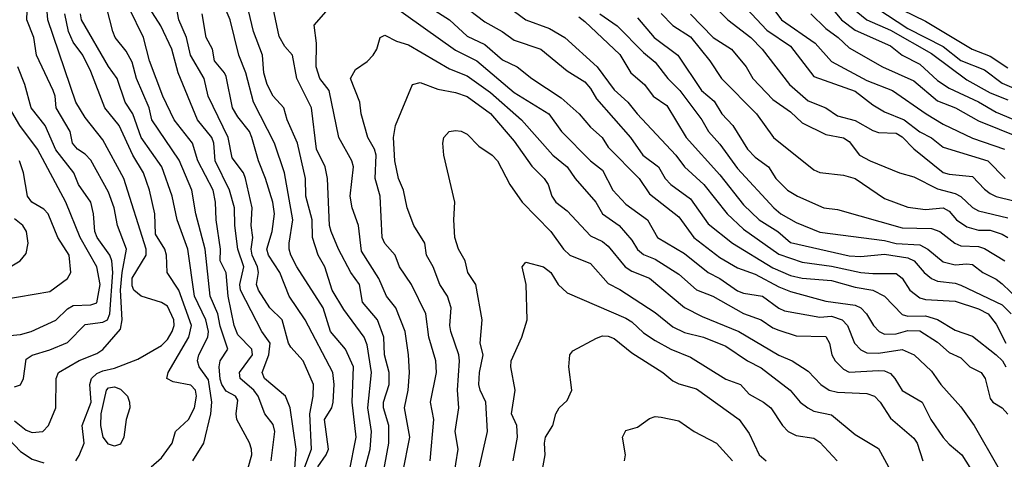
# Model space of a CAD drawing. Header units: metres. Extents: x -51132 to -49532, y -231222 to -229437.
# Tile 269 of 334: x -50415 to -50331, y -229732 to -229695. Entities that reach past the tile are written whole.
import ezdxf

# ---------------------------------------------------------------- set-up
doc = ezdxf.new("R2010")
doc.units = ezdxf.units.M
doc.layers.add('CONTOUR_INDEX', color=1, linetype='Continuous')
doc.layers.add('CONTOUR_INTER', color=3, linetype='Continuous')

msp = doc.modelspace()

# ---------------------------------------------------------------- linework, layer by layer
at = {"layer": 'CONTOUR_INDEX'}
for points, elevation in [([(-50410.376, -229732.259), (-50410.08, -229731.794), (-50409.647, -229730.759), (-50409.839, -229729.259), (-50409.05, -229727.259), (-50409.184, -229725.759), (-50409.029, -229725.259), (-50408.58, -229724.827), (-50408.08, -229724.6), (-50407.08, -229724.374), (-50405.08, -229723.625), (-50403.08, -229722.447), (-50402.58, -229721.934), (-50402.17, -229721.259), (-50402.006, -229720.759), (-50402.037, -229720.259), (-50402.58, -229719.118), (-50403.08, -229718.809), (-50404.799, -229718.259), (-50405.418, -229717.759), (-50405.58, -229717.394), (-50405.58, -229716.741), (-50404.38, -229714.759), (-50404.371, -229714.259), (-50406.288, -229708.259), (-50408.08, -229704.954), (-50409.58, -229703.074), (-50410.354, -229701.759), (-50412.76, -229694.759), (-50412.94, -229692.259)], 30), ([(-50381.08, -229693.171), (-50378.571, -229694.759), (-50377.08, -229696.149), (-50375.58, -229696.848), (-50374.08, -229698.16), (-50372.811, -229698.759), (-50371.58, -229699.752), (-50369.08, -229701.406), (-50367.558, -229702.759), (-50366.58, -229703.876), (-50365.602, -229704.759), (-50365.08, -229705.59), (-50362.45, -229708.259), (-50361.58, -229709.572), (-50359.08, -229711.509), (-50357.792, -229713.259), (-50355.58, -229714.963), (-50354.08, -229715.851), (-50352.58, -229716.386), (-50350.58, -229717.464), (-50349.58, -229717.866), (-50346.58, -229718.682), (-50344.08, -229719.037), (-50343.582, -229719.259), (-50343.106, -229719.759), (-50342.521, -229720.759), (-50342.037, -229721.259), (-50341.58, -229721.485), (-50340.58, -229721.455), (-50339.58, -229721.167), (-50338.58, -229721.22), (-50337.08, -229722.18), (-50336.08, -229723.051), (-50335.08, -229723.499), (-50334.333, -229724.259), (-50333.349, -229724.759), (-50333.004, -229725.259), (-50332.58, -229726.956), (-50332.376, -229727.259), (-50331.58, -229727.749), (-50331.08, -229728.286)], 40), ([(-50351.58, -229693.096), (-50350.338, -229694.759), (-50347.478, -229696.759), (-50346.08, -229698.319), (-50343.08, -229699.919), (-50340.902, -229700.759), (-50338.048, -229702.759), (-50336.58, -229703.64), (-50334.08, -229704.816), (-50331.367, -229705.759)], 30), ([(-50391.797, -229733.759), (-50391.627, -229731.259), (-50392.148, -229727.759), (-50392.543, -229726.759), (-50394.304, -229725.259), (-50394.515, -229724.759), (-50393.944, -229723.259), (-50393.841, -229722.259), (-50394.554, -229721.259), (-50396.351, -229717.759), (-50396.406, -229717.259), (-50396.081, -229715.759), (-50396.59, -229714.259), (-50396.834, -229712.259), (-50396.867, -229710.759), (-50397.295, -229709.259), (-50398.504, -229706.759), (-50398.641, -229705.259), (-50398.8, -229704.759), (-50400.004, -229703.259), (-50401.656, -229699.259), (-50402.212, -229697.259), (-50403.148, -229695.259), (-50404.099, -229693.759)], 35), ([(-50384.466, -229734.759), (-50383.73, -229730.759), (-50383.751, -229729.259), (-50384.182, -229727.759), (-50384.181, -229727.259), (-50383.723, -229725.759), (-50383.711, -229724.759), (-50384.101, -229723.259), (-50384.173, -229721.759), (-50384.707, -229720.259), (-50385.987, -229718.759), (-50386.242, -229717.259), (-50386.971, -229716.259), (-50388.033, -229714.259), (-50388.645, -229712.759), (-50388.776, -229712.259), (-50388.964, -229708.259), (-50389.154, -229707.259), (-50389.905, -229705.759), (-50390.333, -229702.259), (-50391.572, -229699.759), (-50391.923, -229697.759), (-50392.58, -229697.023), (-50393.08, -229696.187), (-50393.578, -229693.759)], 40), ([(-50340.08, -229693.921), (-50338.08, -229694.878), (-50334.128, -229697.259), (-50332.58, -229697.862), (-50331.08, -229698.851)], 25), ([(-50362.58, -229694.594), (-50361.179, -229696.259), (-50359.16, -229697.759), (-50357.155, -229700.759), (-50356.08, -229701.67), (-50355.428, -229702.759), (-50354.474, -229703.759), (-50353.235, -229705.759), (-50352.58, -229706.447), (-50351.442, -229707.259), (-50350.827, -229708.259), (-50349.816, -229709.259), (-50348.972, -229709.759), (-50346.73, -229710.759), (-50345.58, -229710.902), (-50340.08, -229712.448), (-50337.58, -229712.518), (-50336.874, -229712.759), (-50335.602, -229713.759), (-50335.08, -229713.985), (-50333.58, -229714.031), (-50333.08, -229714.206), (-50331.355, -229715.259)], 35), ([(-50415.95, -229715.759), (-50415.095, -229715.259), (-50414.58, -229714.619), (-50414.416, -229713.759), (-50414.574, -229712.759), (-50414.88, -229712.259), (-50415.58, -229711.693)], 25), ([(-50373.173, -229732.259), (-50372.804, -229730.259), (-50372.861, -229729.259), (-50373.303, -229728.259), (-50372.996, -229726.259), (-50373.374, -229724.259), (-50373.342, -229723.759), (-50372.427, -229721.759), (-50371.988, -229720.259), (-50372.063, -229717.259), (-50372.386, -229715.759), (-50372.08, -229715.363), (-50370.58, -229715.765), (-50369.972, -229716.259), (-50369.337, -229717.259), (-50368.58, -229717.977), (-50363.58, -229720.133), (-50363.08, -229720.431), (-50362.08, -229721.391), (-50361.08, -229722.035), (-50359.747, -229722.759), (-50358.08, -229723.44), (-50355.08, -229725.307), (-50353.834, -229725.759), (-50353.08, -229726.591), (-50351.878, -229727.259), (-50351.242, -229727.759), (-50350.244, -229729.259), (-50349.778, -229729.759), (-50349.08, -229730.097), (-50347.58, -229730.342), (-50347.08, -229730.68), (-50345.614, -229732.259)], 45), ([(-50417.58, -229728.869), (-50415.08, -229731.465), (-50414.08, -229732.121), (-50413.08, -229732.437)], 30)]:
    msp.add_lwpolyline(points, dxfattribs=dict(at, elevation=elevation))
at = {"layer": 'CONTOUR_INTER'}
for points, elevation in [([(-50390.886, -229732.759), (-50390.306, -229731.259), (-50390.448, -229728.259), (-50390.167, -229726.759), (-50390.149, -229725.759), (-50391.025, -229723.759), (-50392.08, -229722.609), (-50392.264, -229722.259), (-50392.805, -229720.259), (-50393.869, -229719.259), (-50394.83, -229717.759), (-50395.004, -229717.259), (-50394.826, -229716.259), (-50394.902, -229715.759), (-50395.368, -229714.759), (-50395.459, -229714.259), (-50395.322, -229713.259), (-50395.439, -229712.259), (-50395.362, -229710.759), (-50395.933, -229708.259), (-50396.099, -229707.759), (-50397.08, -229706.506), (-50397.396, -229704.759), (-50399.116, -229701.259), (-50399.461, -229699.759), (-50400.603, -229697.759), (-50400.95, -229696.259), (-50401.611, -229694.759), (-50402.454, -229690.259)], 36), ([(-50387.121, -229733.259), (-50386.529, -229730.259), (-50386.852, -229727.259), (-50386.751, -229724.259), (-50387.434, -229722.759), (-50388.699, -229721.259), (-50389.34, -229719.259), (-50391.578, -229715.759), (-50392.071, -229714.759), (-50392.226, -229714.259), (-50392.212, -229713.759), (-50391.896, -229711.759), (-50392.628, -229707.759), (-50393.471, -229705.259), (-50395.249, -229701.759), (-50395.893, -229699.259), (-50396.489, -229697.759), (-50397.25, -229694.759), (-50398.51, -229691.759)], 38), ([(-50347.58, -229691.907), (-50345.237, -229694.759), (-50344.08, -229695.635), (-50341.08, -229696.981), (-50340.074, -229697.759), (-50338.58, -229698.529), (-50337.08, -229699.923), (-50336.08, -229700.573), (-50333.58, -229701.74), (-50332.08, -229702.613), (-50329.58, -229703.662)], 28), ([(-50385.739, -229732.759), (-50385.329, -229731.259), (-50385.203, -229729.759), (-50385.541, -229727.759), (-50385.218, -229724.759), (-50385.58, -229722.391), (-50385.834, -229721.759), (-50387.58, -229719.4), (-50388.564, -229717.759), (-50389.189, -229715.759), (-50389.759, -229714.759), (-50390.233, -229713.259), (-50390.272, -229711.759), (-50390.811, -229709.759), (-50390.831, -229708.259), (-50391.514, -229705.259), (-50392.38, -229703.259), (-50392.67, -229702.259), (-50393.58, -229701.262), (-50394.081, -229700.259), (-50394.371, -229699.259), (-50394.49, -229697.759), (-50395.243, -229695.759), (-50395.954, -229692.759)], 39), ([(-50354.58, -229692.408), (-50351.58, -229695.652), (-50349.58, -229697.005), (-50347.58, -229699.57), (-50344.08, -229700.829), (-50342.58, -229701.996), (-50341.58, -229702.581), (-50339.897, -229703.259), (-50338.58, -229704.278), (-50337.58, -229704.785), (-50336.58, -229705.595), (-50332.777, -229706.759), (-50331.301, -229708.259)], 31), ([(-50415.58, -229728.867), (-50414.58, -229729.653), (-50414.08, -229729.852), (-50413.176, -229729.759), (-50412.686, -229729.259), (-50412.055, -229727.759), (-50412.025, -229725.259), (-50411.851, -229724.759), (-50410.08, -229723.741), (-50408.58, -229723.13), (-50408.08, -229722.807), (-50406.58, -229721.071), (-50406.418, -229720.259), (-50406.574, -229717.759), (-50406.432, -229716.259), (-50406.045, -229714.259), (-50406.815, -229712.259), (-50407.094, -229710.759), (-50407.58, -229709.406), (-50409.08, -229706.701), (-50409.58, -229706.183), (-50410.236, -229705.759), (-50410.65, -229705.259), (-50410.843, -229704.259), (-50412.04, -229702.259), (-50412.12, -229701.259), (-50412.291, -229700.759), (-50413.708, -229697.759), (-50413.946, -229696.259), (-50414.541, -229694.759), (-50414.473, -229693.259)], 29), ([(-50395.948, -229733.759), (-50395.401, -229731.759), (-50395.421, -229731.259), (-50395.58, -229730.726), (-50396.677, -229728.759), (-50396.733, -229728.259), (-50396.58, -229727.1), (-50396.778, -229726.759), (-50397.58, -229726.338), (-50397.955, -229725.759), (-50398.08, -229725.322), (-50398.175, -229724.259), (-50398.084, -229723.759), (-50397.447, -229722.759), (-50398.08, -229720.807), (-50398.285, -229719.759), (-50398.928, -229718.259), (-50399.375, -229714.259), (-50400.172, -229711.259), (-50400.509, -229709.259), (-50401.58, -229706.705), (-50403.913, -229703.259), (-50404.129, -229702.259), (-50405.211, -229699.759), (-50405.58, -229698.37), (-50406.08, -229697.433), (-50407.009, -229696.259), (-50407.214, -229695.759), (-50407.738, -229693.759)], 33), ([(-50393.751, -229732.259), (-50393.424, -229729.759), (-50393.58, -229729.185), (-50394.29, -229728.259), (-50394.859, -229726.759), (-50395.227, -229726.259), (-50396.379, -229725.259), (-50396.455, -229724.759), (-50395.337, -229723.259), (-50395.405, -229722.759), (-50396.58, -229721.538), (-50396.908, -229720.759), (-50397.398, -229718.259), (-50397.58, -229716.285), (-50398.078, -229715.259), (-50398.057, -229714.259), (-50398.422, -229711.759), (-50398.479, -229710.259), (-50398.691, -229709.259), (-50399.991, -229706.759), (-50400.45, -229705.259), (-50401.995, -229703.259), (-50402.954, -229701.259), (-50404.096, -229698.259), (-50404.602, -229696.259), (-50405.821, -229693.759)], 34), ([(-50383.58, -229693.423), (-50378.08, -229697.352), (-50376.255, -229698.259), (-50373.08, -229700.952), (-50370.133, -229702.759), (-50369.051, -229704.259), (-50366.573, -229706.759), (-50365.58, -229707.543), (-50364.692, -229709.259), (-50363.58, -229710.43), (-50361.739, -229711.759), (-50360.876, -229713.259), (-50358.58, -229714.643), (-50356.58, -229716.244), (-50355.58, -229716.762), (-50354.08, -229717.792), (-50353.58, -229718.01), (-50351.969, -229718.259), (-50350.58, -229719.274), (-50350.08, -229719.507), (-50347.08, -229720.055), (-50346.08, -229719.952), (-50345.185, -229720.259), (-50344.738, -229720.759), (-50344.144, -229722.259), (-50343.58, -229722.82), (-50343.08, -229723.069), (-50342.08, -229723.102), (-50340.08, -229722.8), (-50339.057, -229723.259), (-50337.58, -229724.65), (-50336.794, -229725.759), (-50335.08, -229727.673), (-50333.938, -229729.259), (-50331.943, -229732.759)], 41), ([(-50377.58, -229693.395), (-50375.58, -229694.928), (-50374.096, -229695.759), (-50373.08, -229696.5), (-50370.8, -229697.259), (-50368.58, -229699.091), (-50367.08, -229700.025), (-50366.58, -229700.595), (-50366.08, -229701.467), (-50363.171, -229704.759), (-50362.136, -229706.259), (-50360.806, -229707.259), (-50360.222, -229708.259), (-50359.744, -229708.759), (-50358.08, -229709.991), (-50356.58, -229712.106), (-50354.505, -229713.759), (-50351.08, -229715.844), (-50349.58, -229716.51), (-50348.58, -229716.736), (-50346.08, -229716.927), (-50344.08, -229717.5), (-50342.573, -229717.759), (-50341.573, -229718.259), (-50340.08, -229719.827), (-50339.58, -229719.947), (-50338.08, -229719.936), (-50337.08, -229720.242), (-50335.58, -229721.159), (-50334.08, -229721.667), (-50332.08, -229723.249), (-50331.543, -229723.759), (-50331.262, -229724.259)], 39), ([(-50373.58, -229693.658), (-50372.08, -229694.774), (-50370.08, -229695.487), (-50368.766, -229696.259), (-50366.013, -229698.759), (-50364.58, -229700.708), (-50363.418, -229701.759), (-50362.618, -229702.759), (-50359.326, -229706.259), (-50358.587, -229707.259), (-50356.959, -229708.759), (-50354.948, -229711.259), (-50353.58, -229712.556), (-50350.58, -229714.685), (-50348.58, -229715.377), (-50346.08, -229715.695), (-50343.58, -229716.237), (-50342.58, -229716.346), (-50340.58, -229716.322), (-50340.08, -229716.721), (-50339.418, -229717.759), (-50338.58, -229718.408), (-50338.08, -229718.552), (-50335.58, -229718.675), (-50333.58, -229719.338), (-50332.749, -229719.759), (-50332.08, -229720.642), (-50331.269, -229722.259)], 38), ([(-50356.08, -229693.601), (-50354.906, -229694.759), (-50352.941, -229696.259), (-50351.994, -229697.259), (-50349.66, -229700.259), (-50348.08, -229701.651), (-50346.58, -229702.243), (-50345.58, -229702.916), (-50344.08, -229703.329), (-50342.58, -229704.172), (-50342.08, -229704.338), (-50340.58, -229704.403), (-50340.08, -229704.698), (-50339.08, -229705.721), (-50336.58, -229707.742), (-50336.08, -229707.899), (-50334.08, -229708.075), (-50333.08, -229709.168), (-50332.58, -229709.518), (-50332.08, -229709.786), (-50330.58, -229710.153)], 32), ([(-50344.307, -229693.759), (-50343.08, -229694.756), (-50341.08, -229695.642), (-50337.58, -229697.613), (-50334.58, -229699.878), (-50332.58, -229700.972), (-50331.08, -229701.571)], 27), ([(-50342.231, -229693.759), (-50339.58, -229695.511), (-50336.58, -229697.037), (-50335.08, -229698.233), (-50333.08, -229699.004), (-50331.58, -229700.135), (-50330.58, -229700.566)], 26), ([(-50403.964, -229732.759), (-50403.08, -229732.003), (-50402.184, -229730.759), (-50401.898, -229729.759), (-50400.794, -229728.759), (-50400.27, -229727.759), (-50400.099, -229726.759), (-50400.18, -229726.259), (-50400.58, -229725.84), (-50402.08, -229725.538), (-50402.634, -229725.259), (-50402.523, -229724.759), (-50400.764, -229721.759), (-50400.519, -229720.759), (-50401.593, -229717.759), (-50402.6, -229716.259), (-50402.654, -229714.759), (-50402.793, -229714.259), (-50403.58, -229712.99), (-50403.642, -229711.259), (-50404.105, -229709.259), (-50404.61, -229707.759), (-50405.518, -229706.259), (-50406.672, -229703.759), (-50407.909, -229702.259), (-50409.08, -229699.159), (-50409.771, -229697.759), (-50410.58, -229696.651), (-50410.977, -229695.759), (-50411.289, -229694.259)], 31), ([(-50400.414, -229732.259), (-50399.482, -229730.759), (-50398.869, -229728.259), (-50398.797, -229727.259), (-50399.08, -229725.384), (-50399.876, -229724.259), (-50400.025, -229723.759), (-50399.892, -229723.259), (-50399.125, -229721.759), (-50399.089, -229721.259), (-50399.294, -229720.259), (-50400.26, -229718.259), (-50400.852, -229714.259), (-50401.734, -229711.759), (-50402.173, -229709.759), (-50403.037, -229707.259), (-50404.797, -229704.759), (-50405.503, -229702.759), (-50406.183, -229701.759), (-50406.84, -229699.759), (-50407.58, -229698.731), (-50409.89, -229694.759), (-50409.957, -229694.259)], 32), ([(-50389.77, -229732.759), (-50389.071, -229731.759), (-50388.864, -229731.259), (-50389.212, -229728.759), (-50388.585, -229727.759), (-50388.47, -229727.259), (-50388.393, -229725.759), (-50388.491, -229724.759), (-50390.857, -229720.259), (-50392.229, -229718.259), (-50393.016, -229716.259), (-50393.963, -229714.759), (-50394.11, -229714.259), (-50393.677, -229712.759), (-50393.453, -229711.259), (-50393.607, -229710.259), (-50394.222, -229708.259), (-50394.841, -229706.759), (-50395.386, -229704.759), (-50395.591, -229704.259), (-50396.58, -229703.023), (-50397.029, -229702.259), (-50397.58, -229699.584), (-50397.723, -229699.259), (-50398.575, -229698.259), (-50398.74, -229697.259), (-50399.279, -229696.259), (-50399.631, -229694.259)], 37), ([(-50382.556, -229733.259), (-50381.951, -229730.259), (-50382.408, -229727.759), (-50382.083, -229726.259), (-50381.977, -229724.759), (-50382.061, -229723.259), (-50382.363, -229721.259), (-50383.133, -229719.259), (-50383.942, -229718.259), (-50384.587, -229716.759), (-50386.08, -229714.443), (-50386.321, -229712.259), (-50386.857, -229710.759), (-50387.032, -229709.759), (-50386.741, -229707.259), (-50386.877, -229706.759), (-50388, -229704.759), (-50388.81, -229700.759), (-50389.617, -229699.759), (-50389.936, -229698.759), (-50389.89, -229696.759), (-50390.08, -229695.205), (-50389.08, -229694.047)], 41), ([(-50367.58, -229694.505), (-50367.08, -229694.905), (-50364.08, -229697.717), (-50363.153, -229699.259), (-50361.987, -229700.259), (-50361.259, -229701.259), (-50360.08, -229702.047), (-50358.448, -229704.759), (-50355.58, -229707.935), (-50353.58, -229710.5), (-50352.251, -229711.759), (-50350.643, -229712.759), (-50349.58, -229713.701), (-50344.58, -229714.821), (-50343.58, -229714.894), (-50341.58, -229714.685), (-50339.58, -229714.991), (-50339.042, -229715.259), (-50338.204, -229716.259), (-50337.58, -229716.766), (-50337.08, -229716.988), (-50335.58, -229717.156), (-50335.08, -229717.325), (-50331.58, -229718.985), (-50330.817, -229719.759)], 37), ([(-50365.788, -229694.259), (-50364.324, -229695.259), (-50362.08, -229697.541), (-50361.08, -229698.369), (-50360.004, -229699.759), (-50358.993, -229700.759), (-50357.114, -229703.259), (-50356.55, -229704.259), (-50355.58, -229705.332), (-50354.08, -229707.405), (-50351.006, -229710.759), (-50350.395, -229711.259), (-50349.08, -229711.993), (-50347.08, -229712.829), (-50341.58, -229713.517), (-50340.58, -229713.791), (-50338.58, -229713.905), (-50337.892, -229714.259), (-50336.58, -229715.33), (-50335.58, -229715.591), (-50334.58, -229715.501), (-50334.08, -229715.58), (-50333.218, -229716.259), (-50332.08, -229716.827), (-50331.58, -229717.21), (-50329.442, -229719.259)], 36), ([(-50360.58, -229694.212), (-50359.58, -229695.241), (-50358.08, -229696.203), (-50356.441, -229698.259), (-50355.448, -229699.759), (-50352.47, -229702.759), (-50351.024, -229704.759), (-50347.58, -229707.515), (-50347.08, -229707.752), (-50345.08, -229707.967), (-50344.08, -229708.256), (-50341.58, -229709.953), (-50339.58, -229710.689), (-50338.08, -229710.897), (-50336.58, -229710.753), (-50336.08, -229711.044), (-50335.444, -229711.759), (-50334.58, -229712.378), (-50333.58, -229712.65), (-50332.58, -229712.65), (-50331.58, -229712.979), (-50331.08, -229713.261)], 34), ([(-50358.08, -229694.275), (-50356.143, -229696.259), (-50354.58, -229697.258), (-50353.333, -229698.759), (-50352.772, -229699.759), (-50351.08, -229701.533), (-50349.58, -229702.574), (-50348.58, -229703.529), (-50346.58, -229704.509), (-50345.08, -229704.809), (-50344.58, -229705.111), (-50343.701, -229706.259), (-50342.803, -229706.759), (-50340.317, -229707.759), (-50339.08, -229708.103), (-50337.08, -229709.132), (-50335.58, -229709.524), (-50335.08, -229709.779), (-50334.08, -229710.73), (-50333.58, -229711.007), (-50331.08, -229711.601)], 33), ([(-50347.837, -229694.259), (-50346.58, -229695.492), (-50345.514, -229696.259), (-50344.58, -229697.152), (-50341.749, -229698.759), (-50339.08, -229699.963), (-50337.08, -229701.658), (-50335.548, -229702.259), (-50333.58, -229703.341), (-50330.08, -229704.781)], 29), ([(-50380.239, -229732.259), (-50379.9, -229728.759), (-50380.211, -229727.259), (-50379.694, -229724.759), (-50379.744, -229723.759), (-50380.344, -229721.759), (-50380.599, -229719.759), (-50381.825, -229717.259), (-50382.83, -229715.759), (-50383.21, -229714.759), (-50384.08, -229713.779), (-50384.305, -229713.259), (-50384.484, -229709.759), (-50384.908, -229708.259), (-50384.83, -229706.259), (-50384.971, -229705.759), (-50385.531, -229704.759), (-50386.088, -229702.759), (-50386.218, -229701.759), (-50386.997, -229699.759), (-50386.58, -229698.998), (-50385.58, -229698.308), (-50385.06, -229697.759), (-50384.768, -229697.259), (-50384.492, -229696.259), (-50384.08, -229696.079), (-50383.08, -229696.578), (-50382.08, -229696.876), (-50378.58, -229698.932), (-50377.08, -229699.522), (-50375.08, -229700.949), (-50372.444, -229703.259), (-50369.794, -229706.259), (-50368.578, -229707.259), (-50367.881, -229708.259), (-50366.136, -229710.259), (-50365.556, -229711.259), (-50364.161, -229712.259), (-50363.08, -229713.491), (-50362.58, -229714.293), (-50362.08, -229714.715), (-50361.08, -229715.107), (-50359.08, -229716.379), (-50357.58, -229717.724), (-50356.192, -229718.259), (-50353.58, -229719.739), (-50352.08, -229720.259), (-50351.08, -229720.961), (-50350.58, -229721.155), (-50349.08, -229721.622), (-50346.58, -229721.703), (-50346.263, -229722.259), (-50346.062, -229723.259), (-50345.788, -229723.759), (-50345.08, -229724.475), (-50344.58, -229724.715), (-50342.08, -229724.579), (-50341.58, -229724.614), (-50341.08, -229724.83), (-50340.687, -229725.259), (-50340.08, -229726.286), (-50338.387, -229727.259), (-50337.644, -229728.759), (-50336.58, -229730.27), (-50336.08, -229730.855), (-50335, -229731.759), (-50332.491, -229735.759)], 42), ([(-50415.58, -229725.977), (-50415.08, -229725.79), (-50414.823, -229725.259), (-50414.58, -229723.624), (-50414.08, -229723.265), (-50412.58, -229722.828), (-50411.08, -229722.197), (-50409.58, -229720.671), (-50408.08, -229720.468), (-50407.665, -229720.259), (-50407.476, -229719.759), (-50407.22, -229716.259), (-50407.311, -229715.259), (-50407.479, -229714.759), (-50408.559, -229713.259), (-50408.76, -229712.759), (-50408.86, -229711.259), (-50409.099, -229710.259), (-50410.133, -229708.759), (-50410.537, -229707.759), (-50412.08, -229705.816), (-50412.974, -229703.759), (-50414.151, -229702.259), (-50414.69, -229700.259), (-50415.299, -229698.759)], 28), ([(-50378.254, -229733.759), (-50377.854, -229731.259), (-50378.112, -229729.759), (-50377.779, -229727.759), (-50377.913, -229726.259), (-50377.717, -229723.759), (-50377.783, -229723.259), (-50378.475, -229721.259), (-50378.551, -229720.759), (-50378.447, -229719.259), (-50378.751, -229718.259), (-50379.409, -229717.259), (-50379.966, -229715.759), (-50380.531, -229714.759), (-50380.668, -229713.759), (-50381.601, -229712.259), (-50382.169, -229710.759), (-50382.49, -229709.259), (-50382.918, -229708.259), (-50383.232, -229706.759), (-50383.33, -229704.759), (-50383.175, -229703.759), (-50381.725, -229700.259), (-50381.08, -229700.086), (-50379.58, -229700.667), (-50378.08, -229700.949), (-50377.08, -229701.282), (-50375.08, -229702.718), (-50373.08, -229705.08), (-50371.58, -229707.192), (-50370.532, -229708.259), (-50370.184, -229708.759), (-50369.877, -229709.759), (-50369.523, -229710.259), (-50368.58, -229711.011), (-50366.58, -229713.122), (-50365.58, -229713.605), (-50365.08, -229714.004), (-50363.641, -229715.759), (-50363.08, -229716.13), (-50361.58, -229716.725), (-50358.58, -229719.235), (-50357.08, -229719.99), (-50353.969, -229721.259), (-50350.58, -229723.274), (-50349.443, -229723.759), (-50348.08, -229724.633), (-50347.008, -229725.759), (-50346.29, -229726.259), (-50345.58, -229726.43), (-50343.08, -229726.533), (-50342.422, -229726.759), (-50341.939, -229727.259), (-50341.08, -229728.638), (-50339.08, -229730.331), (-50338.811, -229730.759), (-50338.307, -229732.259)], 43), ([(-50416.58, -229721.658), (-50415.08, -229721.531), (-50414.164, -229721.259), (-50412.08, -229720.305), (-50411.08, -229719.324), (-50410.58, -229719.053), (-50409.08, -229719.008), (-50408.58, -229718.826), (-50408.282, -229717.259), (-50408.585, -229715.759), (-50409.987, -229713.259), (-50411.218, -229710.259), (-50413.637, -229705.759), (-50415.13, -229703.759), (-50416.009, -229702.259)], 27), ([(-50376.26, -229733.759), (-50375.356, -229729.759), (-50375.476, -229727.259), (-50375.982, -229726.259), (-50376.096, -229725.759), (-50376.027, -229724.759), (-50375.72, -229723.259), (-50375.968, -229722.259), (-50375.797, -229720.259), (-50376.334, -229717.259), (-50377.02, -229716.259), (-50377.235, -229715.259), (-50377.822, -229714.259), (-50378.113, -229713.259), (-50378.226, -229711.759), (-50378.139, -229710.259), (-50379.059, -229706.259), (-50379.144, -229705.259), (-50379.064, -229704.759), (-50378.613, -229704.259), (-50378.08, -229704.171), (-50377.58, -229704.24), (-50377.08, -229704.476), (-50376.08, -229705.507), (-50374.952, -229706.259), (-50374.511, -229706.759), (-50373.46, -229708.759), (-50372.393, -229710.259), (-50369.965, -229712.759), (-50368.878, -229714.259), (-50368.343, -229714.759), (-50366.58, -229715.48), (-50365.08, -229717.182), (-50364.08, -229717.686), (-50361.08, -229719.643), (-50359.58, -229720.86), (-50358.58, -229721.354), (-50356.984, -229721.759), (-50355.08, -229722.525), (-50353.221, -229723.759), (-50352.08, -229724.34), (-50349.604, -229726.259), (-50348.76, -229727.259), (-50348.103, -229727.759), (-50347.58, -229728.044), (-50346.08, -229728.361), (-50344.08, -229730.023), (-50342.08, -229731.222), (-50341.08, -229733.087)], 44), ([(-50416.58, -229718.535), (-50412.58, -229717.855), (-50411.073, -229716.759), (-50410.788, -229716.259), (-50410.929, -229714.759), (-50411.885, -229713.259), (-50412.706, -229711.259), (-50413.08, -229710.874), (-50414.117, -229710.259), (-50414.466, -229709.759), (-50414.83, -229707.759), (-50415.165, -229706.759)], 26), ([(-50370.81, -229733.759), (-50370.443, -229731.759), (-50370.513, -229730.759), (-50370.405, -229730.259), (-50369.796, -229729.259), (-50369.532, -229728.259), (-50369.259, -229727.759), (-50368.58, -229727.118), (-50368.175, -229726.259), (-50368.418, -229724.259), (-50368.359, -229723.259), (-50368.08, -229722.912), (-50366.08, -229721.837), (-50365.58, -229721.642), (-50365.08, -229721.656), (-50364.58, -229721.852), (-50363.08, -229723.069), (-50360.443, -229724.759), (-50359.58, -229725.449), (-50359.08, -229725.726), (-50357.58, -229726.139), (-50353.928, -229728.759), (-50353.08, -229729.94), (-50352.235, -229731.759), (-50351.636, -229732.259)], 46), ([(-50407.748, -229726.259), (-50407.58, -229726.052), (-50407.08, -229725.982), (-50406.58, -229726.175), (-50405.963, -229726.759), (-50405.794, -229727.259), (-50405.772, -229727.759), (-50406.079, -229728.759), (-50406.296, -229730.259), (-50406.58, -229730.83), (-50407.08, -229731.002), (-50407.58, -229730.847), (-50408.029, -229730.259), (-50408.247, -229729.259), (-50408.217, -229728.259), (-50407.748, -229726.259)], 31), ([(-50363.695, -229732.259), (-50363.606, -229731.759), (-50363.856, -229730.259), (-50363.58, -229729.678), (-50362.58, -229729.391), (-50361.58, -229728.671), (-50361.08, -229728.503), (-50360.58, -229728.559), (-50359.08, -229728.862), (-50357.779, -229729.759), (-50355.872, -229730.759), (-50354.511, -229732.259)], 47)]:
    msp.add_lwpolyline(points, dxfattribs=dict(at, elevation=elevation))

doc.saveas('drawing.dxf')
